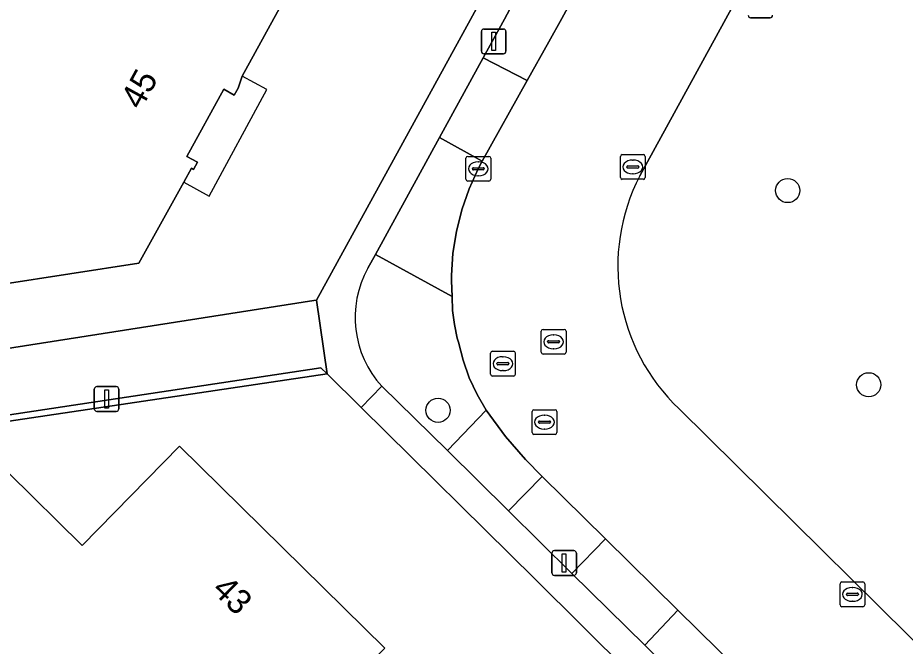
# Model space of a CAD drawing. Extents: x 160455 to 162082, y 388339 to 389736.
# Drawn here: x 160508.65 to 160544.55, y 389340.44 to 389365.85 of the extents above; entities that cross this region are included whole.
import ezdxf

# ---------------------------------------------------------------- set-up
doc = ezdxf.new("R2010")
doc.units = 0
for name, color, linetype in [('IMGEO_Boom', 7, 'Continuous'), ('IMGEO_Erf', 7, 'Continuous'), ('IMGEO_Groenvoorziening', 7, 'Continuous'), ('IMGEO_Hek', 7, 'Continuous'), ('IMGEO_Kolk', 7, 'Continuous'), ('IMGEO_Lichtmast', 7, 'Continuous'), ('IMGEO_Pand', 7, 'Continuous'), ('IMGEO_Pand_nummerreeks', 7, 'Continuous'), ('IMGEO_Pand_overbouw', 7, 'Continuous'), ('IMGEO_Parkeervlak_open', 7, 'Continuous'), ('IMGEO_Rijbaan_lokaal_gesloten', 7, 'Continuous'), ('IMGEO_Rioolput', 7, 'Continuous'), ('IMGEO_Verkeersbordpaal', 7, 'Continuous'), ('IMGEO_Voetpad_open', 7, 'Continuous')]:
    doc.layers.add(name, color=color, linetype=linetype)

msp = doc.modelspace()

# ---------------------------------------------------------------- linework, layer by layer
at = {"layer": 'IMGEO_Boom'}
for centre in [(160539.796, 389358.868), (160543.074, 389351.016), (160525.652, 389349.984)]:
    msp.add_circle(centre, 0.489, dxfattribs=at)
at = {"layer": 'IMGEO_Erf'}
for points in [[(160505.558, 389352.068), (160520.632, 389354.422), (160520.737, 389354.442), (160526.73, 389365.361), (160527.269, 389366.347), (160554.077, 389415.386)], [(160507.604, 389369.287), (160510.381, 389374.327), (160520.587, 389368.708), (160517.722, 389363.499), (160517.567, 389363.01), (160517.402, 389362.722), (160516.986, 389362.962), (160515.492, 389360.245), (160515.923, 389360.01), (160515.765, 389359.721), (160515.677, 389359.769), (160515.362, 389359.201), (160513.55, 389355.934), (160505.162, 389354.643)]]:
    msp.add_lwpolyline(points, dxfattribs=at)
for points in [[(160541.05, 389331.762), (160529.566, 389343.175), (160522.54, 389350.099), (160521.166, 389351.453), (160477.215, 389344.925), (160476.499, 389344.819), (160504.087, 389317.168), (160566.726, 389255.359), (160601.464, 389272.056), (160573.763, 389299.438)], [(160519.995, 389336.801), (160516.18, 389332.926), (160513.2, 389335.859), (160511.348, 389333.977), (160503.905, 389341.304), (160502.467, 389339.842), (160500, 389342.27), (160499.294, 389342.965), (160499.605, 389343.281), (160500, 389343.682), (160503.112, 389346.843), (160505.422, 389344.566), (160508.271, 389347.457), (160511.256, 389344.521), (160515.197, 389348.527), (160523.503, 389340.363)]]:
    msp.add_lwpolyline(points, close=True, dxfattribs=at)
at = {"layer": 'IMGEO_Groenvoorziening'}
for points in [[(160544.393, 389378.79), (160533.816, 389359.468)], [(160523.383, 389350.954), (160526.03, 389348.355), (160527.592, 389349.984), (160527.23, 389350.618), (160526.917, 389351.3), (160526.666, 389352.007), (160526.479, 389352.733), (160526.432, 389352.9), (160526.311, 389353.454), (160526.239, 389354.016), (160526.218, 389354.582), (160523.124, 389356.279), (160522.817, 389355.729)], [(160535.404, 389350.045), (160585.222, 389300.837)]]:
    msp.add_lwpolyline(points, dxfattribs=at)
msp.add_lwpolyline([(160520.916, 389351.7), (160500, 389348.543), (160477.187, 389345.1), (160476.499, 389344.819), (160477.215, 389344.925), (160521.166, 389351.453)], close=True, dxfattribs=at)
for centre, radius, start, end in [((160540.869, 389355.811), 7.945, 152.5972, 226.5345), ((160526.39, 389353.732), 4.094, 150.7942, 222.7257)]:
    msp.add_arc(centre, radius, start, end, dxfattribs=at)
at = {"layer": 'IMGEO_Hek'}
msp.add_lwpolyline([(160477.215, 389344.925), (160521.166, 389351.453)], dxfattribs=at)
at = {"layer": 'IMGEO_Kolk'}
for p, q in [((160526.856, 389360.249), (160527.708, 389360.249)), ((160533.03, 389359.396), (160533.03, 389360.248)), ((160533.105, 389360.322), (160533.957, 389360.322)), ((160534.031, 389360.248), (160534.031, 389359.396)), ((160526.781, 389359.323), (160526.781, 389360.175)), ((160527.269, 389360.029), (160527.294, 389360.029)), ((160527.782, 389360.175), (160527.782, 389359.323)), ((160533.518, 389360.102), (160533.543, 389360.102)), ((160527.04, 389359.743), (160527.04, 389359.755)), ((160527.478, 389359.706), (160527.08, 389359.706)), ((160527.083, 389359.792), (160527.481, 389359.792)), ((160527.524, 389359.755), (160527.524, 389359.743)), ((160533.289, 389359.816), (160533.289, 389359.828)), ((160533.727, 389359.779), (160533.329, 389359.779)), ((160533.332, 389359.865), (160533.73, 389359.865)), ((160533.541, 389359.542), (160533.516, 389359.542)), ((160533.773, 389359.828), (160533.773, 389359.816)), ((160527.708, 389359.249), (160526.856, 389359.249)), ((160527.292, 389359.469), (160527.267, 389359.469)), ((160533.957, 389359.322), (160533.105, 389359.322)), ((160541.988, 389343.042), (160542.84, 389343.042)), ((160541.913, 389342.116), (160541.913, 389342.968)), ((160542.401, 389342.822), (160542.426, 389342.822)), ((160542.914, 389342.968), (160542.914, 389342.116)), ((160542.172, 389342.536), (160542.172, 389342.548)), ((160542.61, 389342.499), (160542.212, 389342.499)), ((160542.215, 389342.585), (160542.613, 389342.585)), ((160542.656, 389342.548), (160542.656, 389342.536)), ((160542.84, 389342.042), (160541.988, 389342.042)), ((160542.424, 389342.262), (160542.399, 389342.262))]:
    msp.add_line(p, q, dxfattribs=at)
for points in [[(160526.856, 389360.249), (160527.708, 389360.249)], [(160533.03, 389359.396), (160533.03, 389360.248)], [(160533.105, 389360.322), (160533.957, 389360.322)], [(160534.031, 389360.248), (160534.031, 389359.396)], [(160526.781, 389359.323), (160526.781, 389360.175)], [(160527.782, 389360.175), (160527.782, 389359.323)], [(160527.708, 389359.249), (160526.856, 389359.249)], [(160533.957, 389359.322), (160533.105, 389359.322)], [(160541.988, 389343.042), (160542.84, 389343.042)], [(160541.913, 389342.116), (160541.913, 389342.968)], [(160542.914, 389342.968), (160542.914, 389342.116)], [(160542.84, 389342.042), (160541.988, 389342.042)]]:
    msp.add_lwpolyline(points, dxfattribs=at)
for centre, radius, start, end in [((160526.858, 389360.173), 0.0765, 91.552, 178.448), ((160526.858, 389360.173), 0.0765, 91.552, 178.448), ((160527.706, 389360.173), 0.0765, 1.552, 88.448), ((160527.706, 389360.173), 0.0765, 1.552, 88.448), ((160533.107, 389360.246), 0.0765, 91.552, 178.448), ((160533.107, 389360.246), 0.0765, 91.552, 178.448), ((160533.955, 389360.246), 0.0765, 1.552, 88.448), ((160533.955, 389360.246), 0.0765, 1.552, 88.448), ((160527.08, 389359.752), 0.0403, 85.8775, 175.7526), ((160527.077, 389359.742), 0.0366, 178.938, 274.7102), ((160527.481, 389359.749), 0.043, 264.8664, 352.4533), ((160527.485, 389359.754), 0.0386, 1.7309, 96.639), ((160533.329, 389359.825), 0.0403, 85.8775, 175.7526), ((160533.326, 389359.815), 0.0366, 178.938, 274.7102), ((160533.73, 389359.822), 0.043, 264.8664, 352.4533), ((160533.734, 389359.827), 0.0386, 1.7309, 96.639), ((160526.858, 389359.325), 0.0765, 181.552, 268.448), ((160526.858, 389359.325), 0.0765, 181.552, 268.448), ((160527.706, 389359.325), 0.0765, 271.552, 358.448), ((160527.706, 389359.325), 0.0765, 271.552, 358.448), ((160533.107, 389359.398), 0.0765, 181.552, 268.448), ((160533.107, 389359.398), 0.0765, 181.552, 268.448), ((160533.955, 389359.398), 0.0765, 271.552, 358.448), ((160533.955, 389359.398), 0.0765, 271.552, 358.448), ((160541.99, 389342.966), 0.0765, 91.552, 178.448), ((160541.99, 389342.966), 0.0765, 91.552, 178.448), ((160542.838, 389342.966), 0.0765, 1.552, 88.448), ((160542.838, 389342.966), 0.0765, 1.552, 88.448), ((160542.212, 389342.545), 0.0403, 85.8775, 175.7526), ((160542.209, 389342.535), 0.0366, 178.938, 274.7102), ((160542.613, 389342.542), 0.043, 264.8664, 352.4533), ((160542.617, 389342.547), 0.0386, 1.7309, 96.639), ((160541.99, 389342.118), 0.0765, 181.552, 268.448), ((160541.99, 389342.118), 0.0765, 181.552, 268.448), ((160542.838, 389342.118), 0.0765, 271.552, 358.448), ((160542.838, 389342.118), 0.0765, 271.552, 358.448)]:
    msp.add_arc(centre, radius, start, end, dxfattribs=at)
for centre, major_axis, ratio, start_param, end_param in [((160527.268, 389359.749), (-0.387, 0.002), 0.722429, 4.712389, 7.853982), ((160527.293, 389359.749), (-0.39, 0.002), 0.717154, 1.570796, 4.712389), ((160533.517, 389359.822), (-0.387, 0.002), 0.722429, 4.712389, 7.853982), ((160533.542, 389359.822), (-0.39, 0.002), 0.717154, 1.570796, 4.712389), ((160542.4, 389342.542), (-0.387, 0.002), 0.722429, 4.712389, 7.853982), ((160542.425, 389342.542), (-0.39, 0.002), 0.717154, 1.570796, 4.712389)]:
    msp.add_ellipse(centre, major_axis=major_axis, ratio=ratio, start_param=start_param, end_param=end_param, dxfattribs=at)
at = {"layer": 'IMGEO_Lichtmast'}
for p, q in [((160527.406, 389364.5), (160527.406, 389365.3)), ((160527.406, 389365.3), (160527.406, 389364.5)), ((160527.506, 389365.4), (160528.296, 389365.4)), ((160528.296, 389365.4), (160527.506, 389365.4)), ((160528.396, 389365.3), (160528.396, 389364.5)), ((160528.396, 389364.5), (160528.396, 389365.3)), ((160528.296, 389364.4), (160527.506, 389364.4)), ((160527.506, 389364.4), (160528.296, 389364.4)), ((160511.847, 389350.941), (160512.637, 389350.941)), ((160512.637, 389350.941), (160511.847, 389350.941)), ((160511.747, 389350.041), (160511.747, 389350.841)), ((160511.747, 389350.841), (160511.747, 389350.041)), ((160512.737, 389350.841), (160512.737, 389350.041)), ((160512.737, 389350.041), (160512.737, 389350.841)), ((160512.637, 389349.941), (160511.847, 389349.941)), ((160511.847, 389349.941), (160512.637, 389349.941)), ((160530.257, 389343.41), (160530.257, 389344.21)), ((160530.257, 389344.21), (160530.257, 389343.41)), ((160530.357, 389344.31), (160531.147, 389344.31)), ((160531.147, 389344.31), (160530.357, 389344.31)), ((160531.247, 389344.21), (160531.247, 389343.41)), ((160531.247, 389343.41), (160531.247, 389344.21)), ((160531.147, 389343.31), (160530.357, 389343.31)), ((160530.357, 389343.31), (160531.147, 389343.31))]:
    msp.add_line(p, q, dxfattribs=at)
for points in [[(160527.826, 389365.275), (160527.976, 389365.275), (160527.976, 389364.525), (160527.826, 389364.525), (160527.826, 389365.275)], [(160512.167, 389350.816), (160512.317, 389350.816), (160512.317, 389350.066), (160512.167, 389350.066), (160512.167, 389350.816)], [(160530.677, 389344.185), (160530.827, 389344.185), (160530.827, 389343.435), (160530.677, 389343.435), (160530.677, 389344.185)]]:
    msp.add_lwpolyline(points, dxfattribs=at)
for centre, start, end in [((160527.506, 389365.3), 90, 180), ((160527.506, 389365.3), 90, 180), ((160528.296, 389365.3), 0, 90), ((160528.296, 389365.3), 360, 90), ((160527.506, 389364.5), 180, 270), ((160527.506, 389364.5), 180, 270), ((160528.296, 389364.5), 270, 0), ((160528.296, 389364.5), 270, 0), ((160511.847, 389350.841), 90, 180), ((160511.847, 389350.841), 90, 180), ((160512.637, 389350.841), 0, 90), ((160512.637, 389350.841), 360, 90), ((160511.847, 389350.041), 180, 270), ((160511.847, 389350.041), 180, 270), ((160512.637, 389350.041), 270, 0), ((160512.637, 389350.041), 270, 0), ((160530.357, 389344.21), 90, 180), ((160530.357, 389344.21), 90, 180), ((160531.147, 389344.21), 0, 90), ((160531.147, 389344.21), 360, 90), ((160530.357, 389343.41), 180, 270), ((160530.357, 389343.41), 180, 270), ((160531.147, 389343.41), 270, 0), ((160531.147, 389343.41), 270, 0)]:
    msp.add_arc(centre, 0.1, start, end, dxfattribs=at)
at = {"layer": 'IMGEO_Pand'}
for points in [[(160516.986, 389362.962), (160517.402, 389362.722), (160517.567, 389363.01), (160517.722, 389363.499), (160520.587, 389368.708), (160510.381, 389374.327), (160507.604, 389369.287), (160505.099, 389370.666), (160500.854, 389362.963), (160501.128, 389361.179), (160502.2, 389354.187), (160505.162, 389354.643), (160513.55, 389355.934), (160515.362, 389359.201), (160515.677, 389359.769), (160515.765, 389359.721), (160515.923, 389360.01), (160515.492, 389360.245)], [(160519.995, 389336.801), (160523.503, 389340.363), (160515.197, 389348.527), (160511.256, 389344.521), (160508.271, 389347.457), (160505.422, 389344.566), (160503.112, 389346.843), (160500, 389343.682), (160499.605, 389343.281), (160499.294, 389342.965), (160500, 389342.27), (160502.467, 389339.842), (160503.905, 389341.304), (160511.348, 389333.977), (160513.2, 389335.859), (160516.18, 389332.926)]]:
    msp.add_lwpolyline(points, close=True, dxfattribs=at)
at = {"layer": 'IMGEO_Pand_overbouw'}
msp.add_lwpolyline([(160515.362, 389359.201), (160516.398, 389358.643), (160518.723, 389362.96), (160517.722, 389363.499), (160517.567, 389363.01), (160517.402, 389362.722), (160516.986, 389362.962), (160515.492, 389360.245), (160515.923, 389360.01), (160515.765, 389359.721), (160515.677, 389359.769)], close=True, dxfattribs=at)
at = {"layer": 'IMGEO_Parkeervlak_open'}
for points in [[(160535.675, 389374.996), (160533.907, 389375.965), (160528.684, 389366.427), (160528.338, 389365.797), (160527.48, 389364.233), (160529.254, 389363.312), (160530.128, 389364.875), (160530.661, 389365.828)], [(160526.218, 389354.582), (160526.193, 389355.212), (160526.196, 389355.437), (160526.256, 389356.331), (160526.396, 389357.217), (160526.615, 389358.086), (160526.91, 389358.932), (160527.28, 389359.749), (160527.436, 389360.063), (160525.713, 389361.011), (160523.124, 389356.279)], [(160532.421, 389344.791), (160529.869, 389347.313), (160528.501, 389345.918), (160531.059, 389343.386)], [(160542.453, 389332.073), (160543.879, 389333.495), (160538.614, 389338.699), (160535.356, 389341.909), (160534.012, 389340.493)]]:
    msp.add_lwpolyline(points, close=True, dxfattribs=at)
at = {"layer": 'IMGEO_Rijbaan_lokaal_gesloten'}
for points in [[(160533.816, 389359.468), (160544.393, 389378.79)], [(160535.675, 389374.996), (160530.661, 389365.828), (160530.128, 389364.875), (160529.254, 389363.312), (160527.436, 389360.063), (160527.28, 389359.749), (160526.91, 389358.932), (160526.615, 389358.086), (160526.396, 389357.217), (160526.256, 389356.331), (160526.196, 389355.437), (160526.193, 389355.212), (160526.218, 389354.582), (160526.239, 389354.016), (160526.311, 389353.454), (160526.432, 389352.9), (160526.479, 389352.733), (160526.666, 389352.007), (160526.917, 389351.3), (160527.23, 389350.618), (160527.592, 389349.984), (160528.377, 389348.92), (160529.196, 389347.99), (160529.869, 389347.313), (160532.421, 389344.791), (160535.356, 389341.909), (160538.614, 389338.699)], [(160585.222, 389300.837), (160535.404, 389350.045)]]:
    msp.add_lwpolyline(points, dxfattribs=at)
msp.add_arc((160540.869, 389355.811), 7.945, 152.5972, 226.5345, dxfattribs=at)
at = {"layer": 'IMGEO_Rioolput'}
for p, q in [((160529.827, 389352.328), (160529.827, 389353.18)), ((160529.902, 389353.254), (160530.754, 389353.254)), ((160530.828, 389353.18), (160530.828, 389352.328)), ((160530.086, 389352.748), (160530.086, 389352.76)), ((160530.524, 389352.711), (160530.126, 389352.711)), ((160530.129, 389352.797), (160530.527, 389352.797)), ((160530.315, 389353.034), (160530.34, 389353.034)), ((160530.57, 389352.76), (160530.57, 389352.748)), ((160527.852, 389352.369), (160528.704, 389352.369)), ((160530.338, 389352.474), (160530.313, 389352.474)), ((160527.777, 389351.443), (160527.777, 389352.295)), ((160528.265, 389352.149), (160528.29, 389352.149)), ((160528.778, 389352.295), (160528.778, 389351.443)), ((160530.754, 389352.254), (160529.902, 389352.254)), ((160528.036, 389351.863), (160528.036, 389351.875)), ((160528.474, 389351.826), (160528.076, 389351.826)), ((160528.079, 389351.912), (160528.477, 389351.912)), ((160528.52, 389351.875), (160528.52, 389351.863)), ((160528.704, 389351.369), (160527.852, 389351.369)), ((160528.288, 389351.589), (160528.263, 389351.589)), ((160529.458, 389349.081), (160529.458, 389349.933)), ((160529.533, 389350.007), (160530.385, 389350.007)), ((160530.459, 389349.933), (160530.459, 389349.081)), ((160529.717, 389349.501), (160529.717, 389349.513)), ((160530.155, 389349.464), (160529.757, 389349.464)), ((160529.76, 389349.55), (160530.158, 389349.55)), ((160529.946, 389349.787), (160529.971, 389349.787)), ((160530.201, 389349.513), (160530.201, 389349.501)), ((160529.969, 389349.227), (160529.944, 389349.227)), ((160530.385, 389349.007), (160529.533, 389349.007))]:
    msp.add_line(p, q, dxfattribs=at)
for points in [[(160529.827, 389352.328), (160529.827, 389353.18)], [(160529.902, 389353.254), (160530.754, 389353.254)], [(160530.828, 389353.18), (160530.828, 389352.328)], [(160527.852, 389352.369), (160528.704, 389352.369)], [(160527.777, 389351.443), (160527.777, 389352.295)], [(160528.778, 389352.295), (160528.778, 389351.443)], [(160530.754, 389352.254), (160529.902, 389352.254)], [(160528.704, 389351.369), (160527.852, 389351.369)], [(160529.458, 389349.081), (160529.458, 389349.933)], [(160529.533, 389350.007), (160530.385, 389350.007)], [(160530.459, 389349.933), (160530.459, 389349.081)], [(160530.385, 389349.007), (160529.533, 389349.007)]]:
    msp.add_lwpolyline(points, dxfattribs=at)
for centre, radius, start, end in [((160529.904, 389353.178), 0.0765, 91.552, 178.448), ((160529.904, 389353.178), 0.0765, 91.552, 178.448), ((160530.752, 389353.178), 0.0765, 1.552, 88.448), ((160530.752, 389353.178), 0.0765, 1.552, 88.448), ((160530.126, 389352.757), 0.0403, 85.8775, 175.7526), ((160530.123, 389352.747), 0.0366, 178.938, 274.7102), ((160530.527, 389352.754), 0.043, 264.8664, 352.4533), ((160530.531, 389352.759), 0.0386, 1.7309, 96.639), ((160527.854, 389352.293), 0.0765, 91.552, 178.448), ((160527.854, 389352.293), 0.0765, 91.552, 178.448), ((160528.702, 389352.293), 0.0765, 1.552, 88.448), ((160528.702, 389352.293), 0.0765, 1.552, 88.448), ((160529.904, 389352.33), 0.0765, 181.552, 268.448), ((160529.904, 389352.33), 0.0765, 181.552, 268.448), ((160530.752, 389352.33), 0.0765, 271.552, 358.448), ((160530.752, 389352.33), 0.0765, 271.552, 358.448), ((160528.076, 389351.872), 0.0403, 85.8775, 175.7526), ((160528.073, 389351.862), 0.0366, 178.938, 274.7102), ((160528.477, 389351.869), 0.043, 264.8664, 352.4533), ((160528.481, 389351.874), 0.0386, 1.7309, 96.639), ((160527.854, 389351.445), 0.0765, 181.552, 268.448), ((160527.854, 389351.445), 0.0765, 181.552, 268.448), ((160528.702, 389351.445), 0.0765, 271.552, 358.448), ((160528.702, 389351.445), 0.0765, 271.552, 358.448), ((160529.535, 389349.931), 0.0765, 91.552, 178.448), ((160529.535, 389349.931), 0.0765, 91.552, 178.448), ((160530.383, 389349.931), 0.0765, 1.552, 88.448), ((160530.383, 389349.931), 0.0765, 1.552, 88.448), ((160529.757, 389349.51), 0.0403, 85.8775, 175.7526), ((160529.754, 389349.5), 0.0366, 178.938, 274.7102), ((160530.158, 389349.507), 0.043, 264.8664, 352.4533), ((160530.162, 389349.512), 0.0386, 1.7309, 96.639), ((160529.535, 389349.083), 0.0765, 181.552, 268.448), ((160529.535, 389349.083), 0.0765, 181.552, 268.448), ((160530.383, 389349.083), 0.0765, 271.552, 358.448), ((160530.383, 389349.083), 0.0765, 271.552, 358.448)]:
    msp.add_arc(centre, radius, start, end, dxfattribs=at)
for centre, major_axis, ratio, start_param, end_param in [((160530.314, 389352.754), (-0.387, 0.002), 0.722429, 4.712389, 7.853982), ((160530.339, 389352.754), (-0.39, 0.002), 0.717154, 1.570796, 4.712389), ((160528.264, 389351.869), (-0.387, 0.002), 0.722429, 4.712389, 7.853982), ((160528.289, 389351.869), (-0.39, 0.002), 0.717154, 1.570796, 4.712389), ((160529.945, 389349.507), (-0.387, 0.002), 0.722429, 4.712389, 7.853982), ((160529.97, 389349.507), (-0.39, 0.002), 0.717154, 1.570796, 4.712389)]:
    msp.add_ellipse(centre, major_axis=major_axis, ratio=ratio, start_param=start_param, end_param=end_param, dxfattribs=at)
at = {"layer": 'IMGEO_Verkeersbordpaal'}
for p, q in [((160539.086, 389365.854), (160538.296, 389365.854)), ((160538.296, 389365.854), (160539.086, 389365.854))]:
    msp.add_line(p, q, dxfattribs=at)
for centre, start, end in [((160538.296, 389365.954), 180, 270), ((160538.296, 389365.954), 180, 270), ((160539.086, 389365.954), 270, 0), ((160539.086, 389365.954), 270, 0)]:
    msp.add_arc(centre, 0.1, start, end, dxfattribs=at)
at = {"layer": 'IMGEO_Voetpad_open'}
for points in [[(160585.436, 389472.818), (160559.368, 389425.085), (160554.077, 389415.386), (160527.269, 389366.347), (160526.73, 389365.361), (160520.737, 389354.442), (160521.166, 389351.453), (160522.54, 389350.099), (160523.383, 389350.954)], [(160522.817, 389355.729), (160523.124, 389356.279), (160525.713, 389361.011), (160527.48, 389364.233), (160528.338, 389365.797), (160528.684, 389366.427), (160533.907, 389375.965), (160533.913, 389375.976), (160535.653, 389379.161), (160542.403, 389391.493), (160543.809, 389394.056), (160551.185, 389407.585), (160552.626, 389410.212), (160558.825, 389421.563), (160560.409, 389424.443), (160567.912, 389438.189)], [(160470.997, 389342.681), (160471.444, 389342.918), (160476.499, 389344.819), (160477.187, 389345.1), (160500, 389348.543), (160520.916, 389351.7), (160521.166, 389351.453), (160520.737, 389354.442), (160520.632, 389354.422), (160505.558, 389352.068), (160502.595, 389351.612), (160476.781, 389347.645), (160475.625, 389347.469), (160474.366, 389346.957), (160470.116, 389345.227)], [(160574.661, 389300.244), (160566.152, 389308.656), (160563.674, 389311.107), (160555.574, 389319.111), (160553.104, 389321.551), (160544.997, 389329.556), (160542.453, 389332.073), (160534.012, 389340.493), (160531.059, 389343.386), (160528.501, 389345.918), (160526.03, 389348.355), (160523.383, 389350.954), (160522.54, 389350.099), (160529.566, 389343.175), (160541.05, 389331.762), (160573.763, 389299.438)]]:
    msp.add_lwpolyline(points, dxfattribs=at)
for points in [[(160527.48, 389364.233), (160525.713, 389361.011), (160527.436, 389360.063), (160529.254, 389363.312)], [(160528.501, 389345.918), (160529.869, 389347.313), (160529.196, 389347.99), (160528.377, 389348.92), (160527.592, 389349.984), (160526.03, 389348.355)], [(160532.421, 389344.791), (160531.059, 389343.386), (160534.012, 389340.493), (160535.356, 389341.909)]]:
    msp.add_lwpolyline(points, close=True, dxfattribs=at)
msp.add_arc((160526.39, 389353.732), 4.094, 150.7942, 222.7257, dxfattribs=at)

# ---------------------------------------------------------------- texts
at = {"layer": 'IMGEO_Pand_nummerreeks'}
for s, rotation, p in [('45', 61.1976, (160513.633, 389362.094)), ('43', 315.494, (160516.462, 389342.685))]:
    msp.add_text(s, height=1, rotation=rotation, dxfattribs=at).set_placement(p)

doc.saveas('drawing.dxf')
